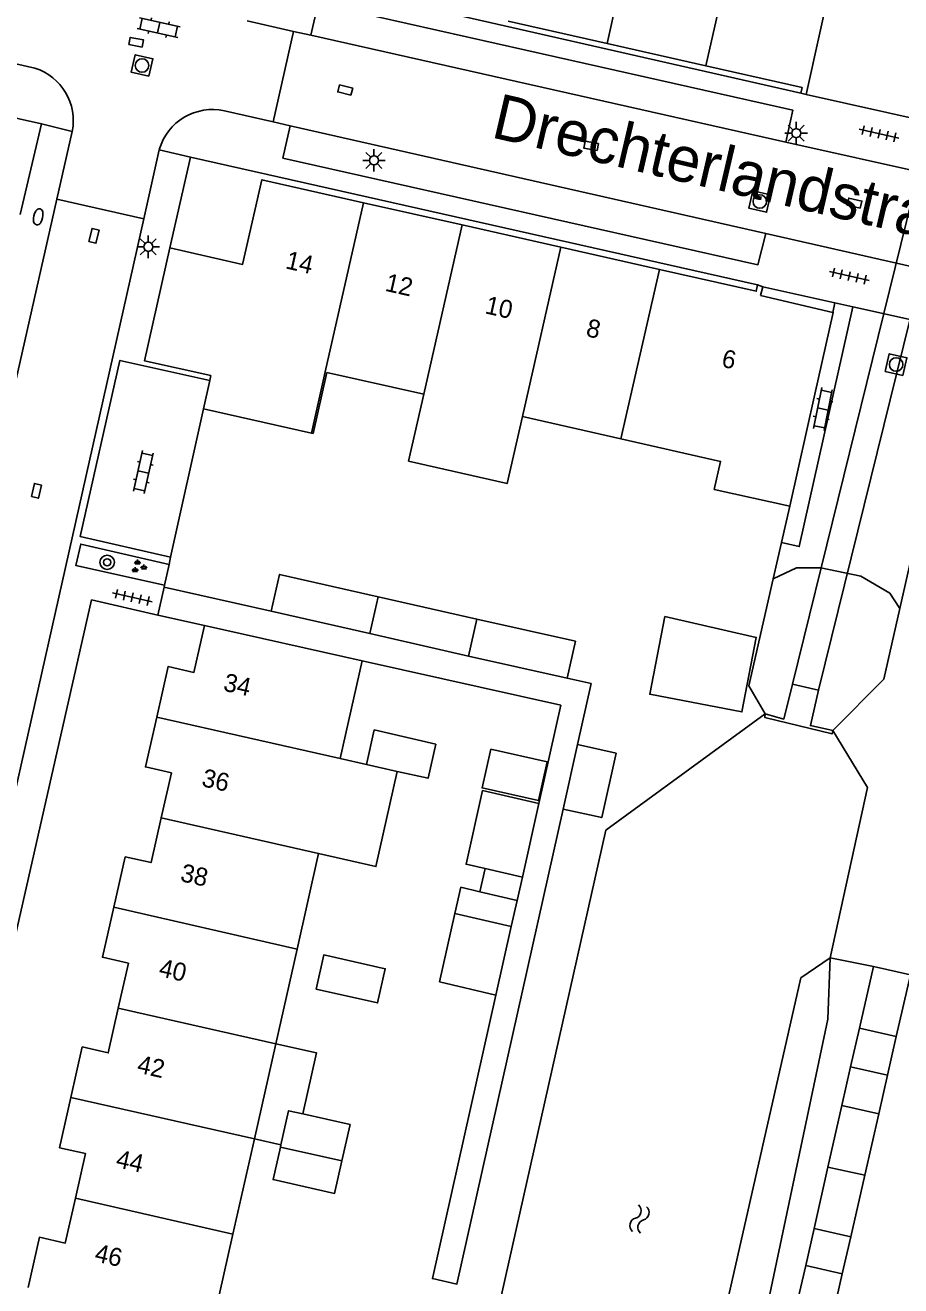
# Model space of a CAD drawing. Extents: x 128999 to 131010, y 395498 to 399007.
# Drawn here: x 129132.2 to 129180.7, y 398765.6 to 398835.4 of the extents above; entities that cross this region are included whole.
import ezdxf

# ---------------------------------------------------------------- set-up
doc = ezdxf.new("R2010")
doc.units = 0
for name, color, linetype in [('gg-afsc-erfafscheiding', 7, 'Continuous'), ('gg-afsc-muur', 7, 'Continuous'), ('gg-anno-huisnummerreeks BGT', 7, 'Continuous'), ('gg-anno-openbare ruimte label', 7, 'Continuous'), ('gg-bbg-bijgebouw', 7, 'Continuous'), ('gg-bbg-gedigitaliseerde bebouwing', 7, 'Continuous'), ('gg-bbg-gedigitaliseerde bijgebouw', 7, 'Continuous'), ('gg-bbg-hoofdgebouw', 7, 'Continuous'), ('gg-bbg-luifel en loopbrug', 7, 'Continuous'), ('gg-bbg-tussenscheiding', 7, 'Continuous'), ('gg-knt-bovenkant onderkant talud', 7, 'Continuous'), ('gg-knt-verharding', 7, 'Continuous'), ('gg-knt-verharding nz', 7, 'Continuous'), ('gg-kntw-beschoeiing', 7, 'Continuous'), ('gg-kwrk-duiker nz vlak', 7, 'Continuous'), ('gg-kwrk-uitstroombak niveau min 01', 7, 'Continuous'), ('gt-grn-groengrens', 7, 'Continuous'), ('gt-grn-weggrens', 7, 'Continuous'), ('gt-symb-boom', 7, 'Continuous'), ('gt-symb-brandkraan', 7, 'Continuous'), ('gt-symb-groenvak', 7, 'Continuous'), ('gt-symb-klinker verharding', 7, 'Continuous'), ('gt-symb-kolk center center', 7, 'Continuous'), ('gt-symb-lichtmast', 7, 'Continuous'), ('gt-symb-rioolschacht', 7, 'Continuous'), ('gt-symb-tegel verharding', 7, 'Continuous'), ('gt-symb-watersymbool', 7, 'Continuous')]:
    doc.layers.add(name, color=color, linetype=linetype)

# ---------------------------------------------------------------- blocks, each defined once
blk = doc.blocks.new('gt0-KL1')
at = {"layer": 'gt-symb-klinker verharding'}
for p, q in [((-1.15, 0.3), (1.15, 0.3)), ((-1, -0.3), (-1, 0.3)), ((-0.5, 0.3), (-0.5, 0.45)), ((0, -0.3), (0, 0.3)), ((0.5, 0.3), (0.5, 0.45)), ((1, -0.3), (1, 0.3)), ((-1.15, -0.3), (1.15, -0.3)), ((-0.5, -0.45), (-0.5, -0.3)), ((0.5, -0.45), (0.5, -0.3))]:
    blk.add_line(p, q, dxfattribs=at)
blk = doc.blocks.new('gt0-RS')
at = {"layer": 'gt-symb-rioolschacht'}
blk.add_lwpolyline([(-0.5, -0.5), (0.5, -0.5), (0.5, 0.5), (-0.5, 0.5)], close=True, dxfattribs=at)
blk.add_circle((0, 0), 0.375, dxfattribs=at)
blk = doc.blocks.new('gt0-TEG1')
at = {"layer": 'gt-symb-tegel verharding'}
for p, q in [((-1.125, 0), (1.125, 0)), ((-0.9, -0.25), (-0.9, 0.25)), ((-0.45, -0.25), (-0.45, 0.25)), ((0, -0.25), (0, 0.25)), ((0.45, -0.25), (0.45, 0.25)), ((0.9, -0.25), (0.9, 0.25))]:
    blk.add_line(p, q, dxfattribs=at)
blk = doc.blocks.new('gt0-KOLKCC')
at = {"layer": 'gt-symb-kolk center center'}
blk.add_lwpolyline([(-0.375, 0.2), (0.375, 0.2), (0.375, -0.2), (-0.375, -0.2)], close=True, dxfattribs=at)
blk = doc.blocks.new('gt0-LMAST')
at = {"layer": 'gt-symb-lichtmast'}
for p, q in [((-0.182, 0.173), (-0.447, 0.438)), ((-0.005, 0.246), (-0.005, 0.621)), ((0.172, 0.173), (0.437, 0.438)), ((-0.255, -0.004), (-0.63, -0.004)), ((-0.182, -0.181), (-0.447, -0.446)), ((-0.005, -0.254), (-0.005, -0.629)), ((0.437, -0.446), (0.172, -0.181)), ((0.245, -0.004), (0.62, -0.004))]:
    blk.add_line(p, q, dxfattribs=at)
blk.add_circle((-0.005, -0.004), 0.25, dxfattribs=at)
blk = doc.blocks.new('gt0-WA')
at = {"layer": 'gt-symb-watersymbool'}
for centre, start, end in [((-0.323, 0.022), 28.07249, 151.92751), ((0.427, 0.422), 208.07248, 331.92751), ((-0.323, -0.428), 28.07249, 151.92751), ((0.427, -0.028), 208.07248, 331.92751)]:
    blk.add_arc(centre, 0.425, start, end, dxfattribs=at)
blk = doc.blocks.new('gt0-BOOM')
at = {"layer": 'gt-symb-boom'}
for radius in [0.4, 0.2]:
    blk.add_circle((0, 0), radius, dxfattribs=at)
blk = doc.blocks.new('gt0-GRVAK')
at = {"layer": 'gt-symb-groenvak'}
for p, q in [((-0.11, 0.189), (-0.228, 0.24)), ((-0.182, 0.153), (0.088, 0.153)), ((-0.091, 0.211), (-0.156, 0.322)), ((-0.047, 0.214), (-0.047, 0.393)), ((-0.004, 0.211), (0.061, 0.322)), ((0.015, 0.189), (0.133, 0.24)), ((0.262, -0.052), (0.197, 0.059)), ((0.305, -0.049), (0.305, 0.13)), ((0.349, -0.052), (0.414, 0.059)), ((-0.245, -0.228), (-0.363, -0.177)), ((-0.318, -0.264), (-0.047, -0.264)), ((-0.226, -0.206), (-0.291, -0.095)), ((-0.183, -0.203), (-0.183, -0.024)), ((-0.139, -0.206), (-0.074, -0.095)), ((-0.12, -0.228), (-0.002, -0.177)), ((0.243, -0.074), (0.125, -0.023)), ((0.17, -0.11), (0.441, -0.11)), ((0.368, -0.074), (0.486, -0.023))]:
    blk.add_line(p, q, dxfattribs=at)
blk = doc.blocks.new('gt0-BR')
at = {"layer": 'gt-symb-brandkraan'}
for centre, radius, start, end in [((-0.244, 0), 0.206, 107.56694, 252.43307), ((0.599, -2.664), 3, 106.89205, 107.56694), ((0, -0.691), 0.938, 73.10799, 106.89205), ((-0.599, -2.664), 3, 72.43309, 73.10799), ((0.244, 0), 0.206, 287.56695, 72.43309), ((0.599, 2.664), 3, 252.43307, 253.10797), ((0, 0.691), 0.938, 253.10797, 286.89206), ((-0.599, 2.664), 3, 286.89206, 287.56695)]:
    blk.add_arc(centre, radius, start, end, dxfattribs=at)

msp = doc.modelspace()

# ---------------------------------------------------------------- linework, layer by layer
at = {"layer": 'gg-afsc-erfafscheiding'}
for p, q in [((129174.13, 398806.77), (129174.59, 398808.79)), ((129173.674, 398804.764), (129174.13, 398806.77)), ((129181.54, 398806.86), (129180.685, 398803.108)), ((129150.9, 398800.22), (129161.915, 398797.757)), ((129161.915, 398797.757), (129160.699, 398792.317)), ((129176.822, 398783.767), (129179.22, 398783.29))]:
    msp.add_line(p, q, dxfattribs=at)
for points in [[(129173.237, 398797.276), (129172.323, 398798.827), (129173.674, 398804.764)], [(129180.685, 398803.108), (129179.794, 398799.196), (129176.979, 398796.354)], [(129162.835, 398795.58), (129163.59, 398798.958), (129162.264, 398799.254)], [(129158.31, 398781.709), (129154.797, 398766), (129156.152, 398765.697), (129162.036, 398792.011)]]:
    msp.add_lwpolyline(points, dxfattribs=at)
at = {"layer": 'gg-afsc-muur'}
for p, q in [((129142.117, 398814.177), (129140.299, 398805.951)), ((129140.299, 398805.951), (129140.211, 398805.554)), ((129140.211, 398805.554), (129139.957, 398804.406)), ((129139.957, 398804.406), (129139.934, 398804.301)), ((129145.86, 398802.96), (129139.934, 398804.301))]:
    msp.add_line(p, q, dxfattribs=at)
at = {"layer": 'gg-bbg-bijgebouw'}
for p, q in [((129157.263, 398802.533), (129151.79, 398803.768)), ((129145.86, 398802.96), (129151.329, 398801.723)), ((129151.329, 398801.723), (129156.803, 398800.484)), ((129151.58, 398796.39), (129154.98, 398795.61)), ((129179.22, 398783.29), (129178.447, 398779.873)), ((129177.479, 398775.596), (129176.707, 398772.182)), ((129178.741, 398771.722), (129179.519, 398775.134)), ((129146.376, 398773.289), (129146.404, 398773.413)), ((129176.707, 398772.182), (129175.935, 398768.768)), ((129177.964, 398768.309), (129178.741, 398771.722))]:
    msp.add_line(p, q, dxfattribs=at)
for points in [[(129151.79, 398803.768), (129146.33, 398805), (129145.86, 398802.96)], [(129180.493, 398779.407), (129181.27, 398782.82), (129179.22, 398783.29)], [(129146.404, 398773.413), (129146.83, 398775.3), (129147.612, 398775.123)], [(129147.612, 398775.123), (129150.24, 398774.53), (129149.786, 398772.521)], [(129146.376, 398773.289), (129145.97, 398771.49), (129149.38, 398770.72), (129149.786, 398772.521)]]:
    msp.add_lwpolyline(points, dxfattribs=at)
at = {"layer": 'gg-bbg-gedigitaliseerde bebouwing'}
for p, q in [((129150.9, 398800.22), (129149.682, 398794.81)), ((129149.682, 398794.81), (129151.15, 398794.48)), ((129148.495, 398789.539), (129147.304, 398784.249)), ((129147.304, 398784.249), (129146.124, 398779.009)), ((129146.124, 398779.009), (129144.937, 398773.741)), ((129144.937, 398773.741), (129143.75, 398768.47)), ((129143.75, 398768.47), (129142.591, 398763.32))]:
    msp.add_line(p, q, dxfattribs=at)
for points in [[(129159.779, 398813.745), (129158.937, 398810.039), (129153.481, 398811.279), (129154.322, 398814.98)], [(129152.852, 398794.096), (129151.666, 398788.825), (129148.495, 398789.539)]]:
    msp.add_lwpolyline(points, dxfattribs=at)
at = {"layer": 'gg-bbg-gedigitaliseerde bijgebouw'}
for p, q in [((129157.263, 398802.533), (129162.726, 398801.3)), ((129162.726, 398801.3), (129162.264, 398799.254)), ((129156.803, 398800.484), (129162.264, 398799.254)), ((129151.15, 398794.48), (129151.58, 398796.39)), ((129159.782, 398788.244), (129160.699, 398792.317)), ((129157.719, 398788.709), (129159.782, 398788.244)), ((129156.045, 398786.216), (129159.167, 398785.512)), ((129158.31, 398781.709), (129159.167, 398785.512)), ((129180.493, 398779.407), (129178.447, 398779.873)), ((129179.519, 398775.134), (129177.479, 398775.596)), ((129177.964, 398768.309), (129175.935, 398768.768))]:
    msp.add_line(p, q, dxfattribs=at)
for points in [[(129167.664, 398802.68), (129172.732, 398801.515), (129171.941, 398797.388), (129166.837, 398798.366), (129167.664, 398802.68)], [(129154.98, 398795.61), (129154.557, 398793.712), (129152.852, 398794.096)], [(129158.027, 398795.328), (129161.15, 398794.63), (129160.67, 398792.483), (129157.547, 398793.181), (129158.027, 398795.328)], [(129160.699, 398792.317), (129157.579, 398793.03), (129156.66, 398788.948), (129157.719, 398788.709)], [(129156.045, 398786.216), (129155.196, 398782.447), (129158.31, 398781.709)], [(129148.35, 398782.04), (129148.777, 398783.928), (129152.183, 398783.162), (129151.76, 398781.27), (129148.35, 398782.04)]]:
    msp.add_lwpolyline(points, dxfattribs=at)
at = {"layer": 'gg-bbg-hoofdgebouw'}
for p, q in [((129159, 398835.651), (129164.471, 398834.413)), ((129164.471, 398834.413), (129169.942, 398833.175)), ((129175.2, 398831.66), (129175.49, 398831.59)), ((129150.98, 398825.591), (129156.44, 398824.361)), ((129156.44, 398824.361), (129161.911, 398823.128)), ((129161.911, 398823.128), (129167.381, 398821.895)), ((129172.81, 398821.04), (129173.09, 398820.94)), ((129173.09, 398820.94), (129172.976, 398820.453)), ((129176.979, 398819.516), (129172.976, 398820.453)), ((129154.322, 398814.98), (129148.948, 398816.197)), ((129142.468, 398815.738), (129142.117, 398814.177)), ((129142.531, 398816.017), (129142.468, 398815.738)), ((129175.97, 398814.99), (129174.59, 398808.79)), ((129142.117, 398814.177), (129148.1, 398812.83)), ((129165.23, 398812.511), (129159.779, 398813.745)), ((129150.9, 398800.22), (129142.18, 398802.17))]:
    msp.add_line(p, q, dxfattribs=at)
for points in [[(129175.49, 398831.59), (129177.05, 398838.6), (129181.08, 398837.7)], [(129169.942, 398833.175), (129175.27, 398831.97), (129175.2, 398831.66)], [(129140.26, 398823.09), (129144.28, 398822.17), (129145.35, 398826.86), (129150.98, 398825.591)], [(129140.26, 398823.09), (129138.85, 398816.83), (129142.531, 398816.017)], [(129167.381, 398821.895), (129172.73, 398820.69), (129172.81, 398821.04)], [(129176.979, 398819.516), (129176.997, 398819.512), (129175.97, 398814.99)], [(129148.948, 398816.197), (129148.185, 398812.811), (129148.1, 398812.83)], [(129174.59, 398808.79), (129170.41, 398809.71), (129170.76, 398811.26), (129165.23, 398812.511)], [(129142.18, 398802.17), (129141.59, 398799.58), (129140.16, 398799.9), (129139.526, 398797.102)], [(129139.526, 398797.102), (129138.901, 398794.34), (129140.34, 398794.01), (129139.773, 398791.515)], [(129139.773, 398791.515), (129139.21, 398789.04), (129137.781, 398789.36), (129137.151, 398786.58)], [(129137.151, 398786.58), (129136.52, 398783.8), (129137.96, 398783.47), (129137.4, 398780.986)], [(129137.4, 398780.986), (129136.84, 398778.5), (129135.4, 398778.83), (129134.773, 398776.029)], [(129134.773, 398776.029), (129134.15, 398773.25), (129135.58, 398772.93), (129135.021, 398770.454)], [(129135.021, 398770.454), (129134.46, 398767.97), (129133.03, 398768.29), (129132.401, 398765.51)]]:
    msp.add_lwpolyline(points, dxfattribs=at)
at = {"layer": 'gg-bbg-luifel en loopbrug'}
for p, q in [((129162.835, 398795.58), (129162.036, 398792.011)), ((129157.719, 398788.709), (129157.431, 398787.429)), ((129159.489, 398786.944), (129159.782, 398788.244)), ((129159.489, 398786.944), (129157.431, 398787.429)), ((129159.167, 398785.512), (129159.489, 398786.944)), ((129178.447, 398779.873), (129177.961, 398777.726)), ((129180.004, 398777.263), (129180.493, 398779.407)), ((129177.961, 398777.726), (129177.479, 398775.596)), ((129177.961, 398777.726), (129180.004, 398777.263)), ((129179.519, 398775.134), (129180.004, 398777.263)), ((129144.937, 398773.741), (129146.404, 398773.413)), ((129175.935, 398768.768), (129175.473, 398766.725)), ((129177.499, 398766.268), (129177.964, 398768.309)), ((129175.473, 398766.725), (129175.009, 398764.674)), ((129175.473, 398766.725), (129177.499, 398766.268)), ((129177.032, 398764.218), (129177.499, 398766.268))]:
    msp.add_line(p, q, dxfattribs=at)
for points in [[(129162.835, 398795.58), (129164.97, 398795.103), (129164.172, 398791.533), (129162.036, 398792.011)], [(129157.431, 398787.429), (129156.374, 398787.679), (129156.045, 398786.216)], [(129146.124, 398779.009), (129148.369, 398778.507), (129147.612, 398775.123)]]:
    msp.add_lwpolyline(points, dxfattribs=at)
at = {"layer": 'gg-bbg-tussenscheiding'}
for p, q in [((129164.471, 398834.413), (129166.591, 398843.791)), ((129169.942, 398833.175), (129172.064, 398842.556)), ((129148.863, 398816.216), (129150.98, 398825.591)), ((129154.322, 398814.98), (129156.44, 398824.361)), ((129159.779, 398813.745), (129161.911, 398823.128)), ((129165.23, 398812.511), (129167.381, 398821.895)), ((129148.1, 398812.83), (129148.863, 398816.216)), ((129151.329, 398801.723), (129151.79, 398803.768)), ((129156.803, 398800.484), (129157.263, 398802.533)), ((129139.526, 398797.102), (129149.682, 398794.81)), ((129151.15, 398794.48), (129152.852, 398794.096)), ((129139.773, 398791.515), (129148.495, 398789.539)), ((129137.151, 398786.58), (129147.304, 398784.249)), ((129137.4, 398780.986), (129146.124, 398779.009)), ((129134.773, 398776.029), (129144.937, 398773.741)), ((129146.376, 398773.289), (129149.786, 398772.521)), ((129178.741, 398771.722), (129176.707, 398772.182)), ((129135.021, 398770.454), (129143.75, 398768.47))]:
    msp.add_line(p, q, dxfattribs=at)
at = {"layer": 'gg-knt-bovenkant onderkant talud'}
msp.add_lwpolyline([(129170.297, 398750), (129176.69, 398780.375), (129176.822, 398783.767)], dxfattribs=at)
at = {"layer": 'gg-knt-verharding'}
for p, q in [((129175.2, 398831.66), (129144.502, 398838.645)), ((129101.74, 398837.02), (129133.14, 398829.96)), ((129144.53, 398835.66), (129147.107, 398835.08)), ((129147.107, 398835.08), (129145.981, 398830.07)), ((129147.107, 398835.08), (129148.06, 398834.866)), ((129132.78, 398833.05), (129129.868, 398833.7)), ((129175.49, 398831.59), (129182.193, 398830.094)), ((129145.981, 398830.07), (129143.289, 398830.68)), ((129146.911, 398829.859), (129145.981, 398830.07)), ((129133.14, 398829.96), (129131.97, 398824.94)), ((129134.003, 398825.797), (129134.851, 398829.541)), ((129183.273, 398826.953), (129174.37, 398828.953)), ((129139.67, 398828.53), (129138.809, 398824.702)), ((129141.4, 398828.12), (129140.26, 398823.09)), ((129172.81, 398821.04), (129141.4, 398828.12)), ((129138.809, 398824.702), (129134.003, 398825.797)), ((129173.259, 398823.89), (129182.131, 398821.881)), ((129177.095, 398820.045), (129173.09, 398820.94)), ((129176.979, 398819.516), (129177.095, 398820.045)), ((129178.092, 398819.822), (129177.095, 398820.045)), ((129184.127, 398818.473), (129178.092, 398819.822)), ((129135.916, 398803.588), (129139.592, 398802.756)), ((129139.592, 398802.756), (129142.18, 398802.17))]:
    msp.add_line(p, q, dxfattribs=at)
for points in [[(129174.37, 398828.953), (129174.759, 398830.721), (129148.476, 398836.633), (129148.06, 398834.866)], [(129173.259, 398823.89), (129172.826, 398822.155), (129146.521, 398828.068), (129146.911, 398829.859)], [(129107.928, 398723.816), (129117.59, 398766.74), (129117.75, 398767.02), (129121, 398769.13), (129121.251, 398769.47), (129134.003, 398825.797)], [(129112.735, 398722.731), (129121.38, 398760.8), (129121.62, 398761.16), (129124.82, 398763.18), (129125.04, 398763.47), (129138.809, 398824.702)], [(129178.092, 398819.822), (129175.112, 398806.55), (129174.13, 398806.77)], [(129140.299, 398805.951), (129135.294, 398807.102), (129137.489, 398816.853), (129142.468, 398815.738)], [(129139.957, 398804.406), (129135.05, 398805.496), (129135.317, 398806.685), (129140.211, 398805.554)], [(129135.916, 398803.588), (129126.28, 398761.16), (129122.73, 398758.9), (129114.36, 398721.8)]]:
    msp.add_lwpolyline(points, dxfattribs=at)
for centre, radius, start, end in [((129131.835, 398830.127), 3.072, 349.01135, 72.08658), ((129142.621, 398827.684), 3.07, 77.42946, 163.99851)]:
    msp.add_arc(centre, radius, start, end, dxfattribs=at)
at = {"layer": 'gg-knt-verharding nz'}
for p, q in [((129174.37, 398828.953), (129148.06, 398834.866)), ((129146.911, 398829.859), (129173.259, 398823.89))]:
    msp.add_line(p, q, dxfattribs=at)
at = {"layer": 'gg-kntw-beschoeiing'}
for points in [[(129173.237, 398797.276), (129164.398, 398790.837), (129150.486, 398728.848), (129152.761, 398725.823)], [(129176.979, 398796.354), (129178.894, 398793.203), (129176.822, 398783.767)], [(129176.822, 398783.767), (129175.206, 398782.658), (129165.265, 398738.912), (129162.5, 398737.132), (129160.235, 398727.43), (129156.799, 398725.055)]]:
    msp.add_lwpolyline(points, dxfattribs=at)
at = {"layer": 'gg-kwrk-duiker nz vlak'}
for p, q in [((129174.74, 398798.918), (129187.767, 398851.861)), ((129189.229, 398851.5), (129176.179, 398798.587))]:
    msp.add_line(p, q, dxfattribs=at)
at = {"layer": 'gg-kwrk-uitstroombak niveau min 01'}
msp.add_line((129176.179, 398798.587), (129174.74, 398798.918), dxfattribs=at)
for points in [[(129174.74, 398798.918), (129174.256, 398796.994), (129173.237, 398797.276)], [(129176.979, 398796.354), (129175.737, 398796.632), (129176.179, 398798.587)], [(129173.237, 398797.276), (129173.202, 398797.087), (129176.936, 398796.174), (129176.979, 398796.354)]]:
    msp.add_lwpolyline(points, dxfattribs=at)
at = {"layer": 'gt-grn-groengrens'}
msp.add_lwpolyline([(129180.685, 398803.108), (129180.13, 398803.966), (129178.52, 398804.906), (129176.306, 398805.375), (129174.964, 398805.375), (129173.674, 398804.764)], dxfattribs=at)
at = {"layer": 'gt-grn-weggrens'}
for p, q in [((129134.851, 398829.541), (129133.14, 398829.96)), ((129139.67, 398828.53), (129141.4, 398828.12)), ((129139.934, 398804.301), (129139.592, 398802.756))]:
    msp.add_line(p, q, dxfattribs=at)

# ---------------------------------------------------------------- block references
at = {"layer": 'gt-symb-boom'}
msp.add_blockref('gt0-BOOM', (129136.781, 398805.674), dxfattribs=at)
at = {"layer": 'gt-symb-brandkraan', "rotation": 77.35314650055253}
msp.add_blockref('gt0-BR', (129132.965, 398824.81), dxfattribs=at)
at = {"layer": 'gt-symb-groenvak'}
msp.add_blockref('gt0-GRVAK', (129138.511, 398805.429), dxfattribs=at)
at = {"layer": 'gt-symb-klinker verharding'}
for p, rotation in [((129139.637, 398835.288), 167.52092819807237), ((129176.429, 398814.164), 78.81367070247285), ((129138.785, 398810.673), 77.28466301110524)]:
    msp.add_blockref('gt0-KL1', p, dxfattribs=dict(at, rotation=rotation))
at = {"layer": 'gt-symb-kolk center center'}
for p, rotation in [((129138.392, 398834.483), 169.2183832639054), ((129149.969, 398831.833), 166.40843956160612), ((129163.591, 398828.74), 169.85920685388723), ((129178.178, 398825.569), 167.06118937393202), ((129136.052, 398823.755), 76.88085536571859), ((129132.861, 398809.633), 77.22875743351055)]:
    msp.add_blockref('gt0-KOLKCC', p, dxfattribs=dict(at, rotation=rotation))
at = {"layer": 'gt-symb-lichtmast'}
for p in [(129174.951, 398829.448), (129151.565, 398827.941), (129139.065, 398823.153)]:
    msp.add_blockref('gt0-LMAST', p, dxfattribs=at)
at = {"layer": 'gt-symb-rioolschacht'}
for p, rotation in [((129138.715, 398833.192), 77.22875743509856), ((129172.93, 398825.66), -102.71533698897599), ((129180.481, 398816.629), 77.17287657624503)]:
    msp.add_blockref('gt0-RS', p, dxfattribs=dict(at, rotation=rotation))
at = {"layer": 'gt-symb-tegel verharding'}
for p, rotation in [((129179.541, 398829.409), -12.771242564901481), ((129177.885, 398821.529), -12.771242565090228), ((129138.172, 398803.732), -12.715336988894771)]:
    msp.add_blockref('gt0-TEG1', p, dxfattribs=dict(at, rotation=rotation))
at = {"layer": 'gt-symb-watersymbool', "rotation": 77.28466301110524}
msp.add_blockref('gt0-WA', (129166.251, 398769.249), dxfattribs=at)

# ---------------------------------------------------------------- texts
at = {"layer": 'gg-anno-huisnummerreeks BGT'}
for s, rotation, p in [('14', 347.3, (129146.613, 398821.962)), ('12', 347.3, (129152.126, 398820.72)), ('10', 347.3, (129157.659, 398819.473)), ('8', 347.3, (129163.255, 398818.211)), ('6', 347.3, (129170.76, 398816.52)), ('34', 347.2, (129143.164, 398798.577)), ('36', 347.2, (129141.967, 398793.288)), ('38', 347.2, (129140.783, 398788.028)), ('40', 347.2, (129139.59, 398782.765)), ('42', 347.4, (129138.388, 398777.422)), ('44', 347.4, (129137.215, 398772.183)), ('46', 347.2, (129136.035, 398766.971))]:
    msp.add_text(s, height=1, rotation=rotation, dxfattribs=at).set_placement(p)
at = {"layer": 'gg-anno-openbare ruimte label'}
msp.add_text('Drechterlandstraat', height=2.5, rotation=346.9, dxfattribs=at).set_placement((129157.984, 398829.227))

doc.saveas('drawing.dxf')
